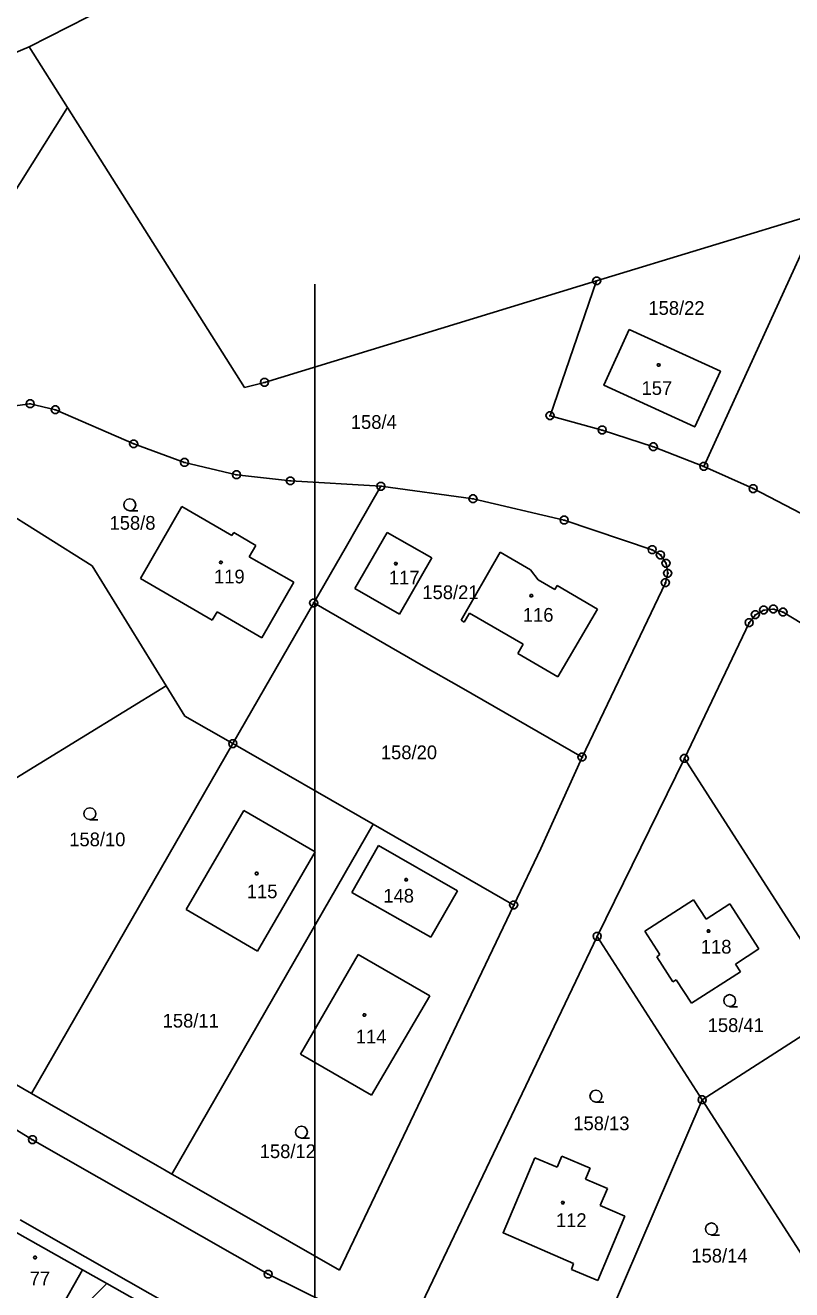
# Model space of a CAD drawing. Extents: x -780000 to -777378, y -1011169 to -1009297.
# Drawn here: x -779410.9 to -779316, y -1010124.6 to -1009967.9 of the extents above; entities that cross this region are included whole.
import ezdxf

# ---------------------------------------------------------------- set-up
doc = ezdxf.new("R2010")
doc.units = 0
for name, color, linetype in [('Default', 7, 'Continuous'), ('KLADY_ZMVM', 7, 'Continuous'), ('KN_HRANICE', 7, 'Continuous'), ('KN_KULTURY', 7, 'Continuous'), ('KN_PARCELY', 7, 'Continuous'), ('KN_SLUCKY', 7, 'Continuous')]:
    doc.layers.add(name, color=color, linetype=linetype)

# ---------------------------------------------------------------- blocks, each defined once
blk = doc.blocks.new('304')
at = {"layer": 'Default'}
blk.add_lwpolyline([(0, 0), (-0.38, 0.1), (-0.65, 0.37), (-0.75, 0.74), (-0.65, 1.11), (-0.38, 1.38), (-0.01, 1.48), (0.36, 1.38), (0.63, 1.11), (0.73, 0.73), (0.63, 0.35), (0.36, 0.08), (-0.02, -0.02), (0.98, -0.02)], dxfattribs=at)
blk = doc.blocks.new('105')
at = {"layer": 'Default'}
blk.add_line((-0.12, 0), (0.12, 0), dxfattribs=at)
blk.add_lwpolyline([(0.15, 0.48), (0.4, 0.3), (0.5, 0.01), (0.4, -0.28), (0.15, -0.46), (-0.16, -0.46), (-0.41, -0.28), (-0.51, 0.01), (-0.41, 0.3), (-0.16, 0.48), (0.15, 0.48)], dxfattribs=at)
blk = doc.blocks.new('402')
at = {"layer": 'Default'}
blk.add_lwpolyline([(0.09, 0.15), (0.18, 0), (0.09, -0.15), (-0.09, -0.15), (-0.18, 0), (-0.09, 0.15), (0.09, 0.15)], dxfattribs=at)

msp = doc.modelspace()

# ---------------------------------------------------------------- linework, layer by layer
at = {"layer": 'KLADY_ZMVM'}
msp.add_lwpolyline([(-779375, -1010000), (-779375, -1010500), (-779108.78, -1010500)], dxfattribs=at)
at = {"layer": 'KN_HRANICE'}
for p, q in [((-779410.38, -1009970.58), (-779357.43, -1009943.56)), ((-779490.5, -1010004.56), (-779410.38, -1009970.58)), ((-779410.38, -1009970.58), (-779405.63, -1009978.11)), ((-779430.36, -1010017.45), (-779405.63, -1009978.11)), ((-779383.71, -1010012.84), (-779405.63, -1009978.11)), ((-779340.12, -1009999.61), (-779312.49, -1009991.16)), ((-779326.85, -1010022.6), (-779312.49, -1009991.16)), ((-779381.24, -1010012.19), (-779340.12, -1009999.61)), ((-779345.89, -1010016.32), (-779340.12, -1009999.61)), ((-779383.71, -1010012.84), (-779381.24, -1010012.19)), ((-779413.4, -1010015.24), (-779410.26, -1010014.85)), ((-779410.26, -1010014.85), (-779407.15, -1010015.59)), ((-779407.15, -1010015.59), (-779397.45, -1010019.81)), ((-779345.89, -1010016.32), (-779339.43, -1010018.09)), ((-779339.43, -1010018.09), (-779333.1, -1010020.18)), ((-779397.45, -1010019.81), (-779391.16, -1010022.12)), ((-779326.85, -1010022.6), (-779333.1, -1010020.18)), ((-779391.16, -1010022.12), (-779384.71, -1010023.64)), ((-779402.59, -1010034.91), (-779421.04, -1010023.31)), ((-779384.71, -1010023.64), (-779378.05, -1010024.4)), ((-779326.85, -1010022.6), (-779320.74, -1010025.36)), ((-779378.05, -1010024.4), (-779366.83, -1010025.07)), ((-779369.72, -1010030.1), (-779366.83, -1010025.07)), ((-779366.83, -1010025.07), (-779355.43, -1010026.62)), ((-779320.74, -1010025.36), (-779314.79, -1010028.42)), ((-779355.43, -1010026.62), (-779344.13, -1010029.26)), ((-779391.47, -1010027.58), (-779396.61, -1010036.51)), ((-779385.28, -1010031.16), (-779391.47, -1010027.58)), ((-779371.1, -1010032.49), (-779369.72, -1010030.1)), ((-779333.23, -1010032.93), (-779344.13, -1010029.26)), ((-779385.04, -1010030.79), (-779385.28, -1010031.16)), ((-779382.33, -1010032.39), (-779385.04, -1010030.79)), ((-779370.06, -1010037.75), (-779366.05, -1010030.8)), ((-779366.05, -1010030.8), (-779360.55, -1010033.95)), ((-779383.14, -1010033.8), (-779382.33, -1010032.39)), ((-779375.15, -1010039.53), (-779371.1, -1010032.49)), ((-779352.07, -1010033.25), (-779356.91, -1010041.67)), ((-779348.33, -1010035.44), (-779352.07, -1010033.25)), ((-779332.22, -1010033.58), (-779333.23, -1010032.93)), ((-779393.43, -1010049.78), (-779402.59, -1010034.91)), ((-779377.61, -1010036.95), (-779383.14, -1010033.8)), ((-779360.55, -1010033.95), (-779364.55, -1010040.92)), ((-779331.53, -1010034.62), (-779332.22, -1010033.58)), ((-779331.32, -1010035.85), (-779331.53, -1010034.62)), ((-779396.61, -1010036.51), (-779387.72, -1010041.66)), ((-779347.35, -1010036.64), (-779348.33, -1010035.44)), ((-779345.3, -1010037.84), (-779347.35, -1010036.64)), ((-779331.61, -1010037.02), (-779331.32, -1010035.85)), ((-779381.6, -1010043.83), (-779377.61, -1010036.95)), ((-779364.55, -1010040.92), (-779370.06, -1010037.75)), ((-779345.02, -1010037.36), (-779345.3, -1010037.84)), ((-779340.01, -1010040.29), (-779345.02, -1010037.36)), ((-779341.93, -1010058.63), (-779331.61, -1010037.02)), ((-779385.17, -1010056.96), (-779375.15, -1010039.53)), ((-779375.15, -1010039.53), (-779361.56, -1010047.34)), ((-779387.72, -1010041.66), (-779387.12, -1010040.63)), ((-779387.12, -1010040.63), (-779381.6, -1010043.83)), ((-779356.52, -1010041.89), (-779355.87, -1010040.77)), ((-779355.87, -1010040.77), (-779349.23, -1010044.65)), ((-779344.91, -1010048.67), (-779340.01, -1010040.29)), ((-779321.24, -1010041.97), (-779320.47, -1010040.98)), ((-779320.47, -1010040.98), (-779319.43, -1010040.4)), ((-779319.43, -1010040.4), (-779318.23, -1010040.28)), ((-779318.23, -1010040.28), (-779317.04, -1010040.66)), ((-779317.04, -1010040.66), (-779310.89, -1010044.42)), ((-779356.91, -1010041.67), (-779356.52, -1010041.89)), ((-779329.26, -1010058.8), (-779321.24, -1010041.97)), ((-779349.23, -1010044.65), (-779349.88, -1010045.77)), ((-779349.88, -1010045.77), (-779344.91, -1010048.67)), ((-779361.56, -1010047.34), (-779356.91, -1010050.02)), ((-779437.34, -1010076.8), (-779393.43, -1010049.78)), ((-779391.11, -1010053.54), (-779393.43, -1010049.78)), ((-779356.91, -1010050.02), (-779341.93, -1010058.63)), ((-779385.17, -1010056.96), (-779391.11, -1010053.54)), ((-779410.1, -1010100.31), (-779385.17, -1010056.96)), ((-779385.17, -1010056.96), (-779367.78, -1010066.96)), ((-779341.93, -1010058.63), (-779347.05, -1010069.95)), ((-779340.06, -1010080.85), (-779329.26, -1010058.8)), ((-779329.26, -1010058.8), (-779314.44, -1010081.88)), ((-779390.94, -1010077.53), (-779383.8, -1010065.23)), ((-779383.8, -1010065.23), (-779374.99, -1010070.35)), ((-779392.71, -1010110.31), (-779367.78, -1010066.96)), ((-779367.78, -1010066.96), (-779350.39, -1010076.96)), ((-779370.44, -1010075.43), (-779367.14, -1010069.6)), ((-779367.14, -1010069.6), (-779357.34, -1010075.2)), ((-779374.99, -1010070.35), (-779382.13, -1010082.68)), ((-779350.39, -1010076.96), (-779347.05, -1010069.95)), ((-779360.65, -1010080.96), (-779370.44, -1010075.43)), ((-779357.34, -1010075.2), (-779360.65, -1010080.96)), ((-779371.98, -1010122.22), (-779350.39, -1010076.96)), ((-779334.15, -1010080.2), (-779328.11, -1010076.32)), ((-779328.11, -1010076.32), (-779326.54, -1010078.72)), ((-779326.54, -1010078.72), (-779323.64, -1010076.83)), ((-779323.64, -1010076.83), (-779320.02, -1010082.41)), ((-779382.13, -1010082.68), (-779390.94, -1010077.53)), ((-779332.28, -1010083.11), (-779334.15, -1010080.2)), ((-779362.17, -1010127.2), (-779340.06, -1010080.85)), ((-779327.06, -1010101.1), (-779340.06, -1010080.85)), ((-779376.78, -1010095.43), (-779369.65, -1010083.1)), ((-779369.65, -1010083.1), (-779360.78, -1010088.23)), ((-779332.67, -1010083.38), (-779332.28, -1010083.11)), ((-779330.69, -1010086.49), (-779332.67, -1010083.38)), ((-779320.02, -1010082.41), (-779322.93, -1010084.3)), ((-779322.31, -1010085.25), (-779328.37, -1010089.12)), ((-779322.93, -1010084.3), (-779322.31, -1010085.25)), ((-779330.27, -1010086.25), (-779330.69, -1010086.49)), ((-779328.37, -1010089.12), (-779330.27, -1010086.25)), ((-779360.78, -1010088.23), (-779368.02, -1010100.51)), ((-779309.39, -1010089.76), (-779327.06, -1010101.1)), ((-779433.43, -1010091.77), (-779409.97, -1010106.05)), ((-779368.02, -1010100.51), (-779376.78, -1010095.43)), ((-779342.01, -1010135.87), (-779327.06, -1010101.1)), ((-779327.06, -1010101.1), (-779310.76, -1010126.49)), ((-779409.97, -1010106.05), (-779380.8, -1010122.72)), ((-779347.76, -1010108.31), (-779345.01, -1010109.46)), ((-779345.01, -1010109.46), (-779344.43, -1010108.09)), ((-779344.43, -1010108.09), (-779340.92, -1010109.57)), ((-779340.92, -1010109.57), (-779341.5, -1010110.95)), ((-779341.5, -1010110.95), (-779338.78, -1010112.1)), ((-779338.78, -1010112.1), (-779339.67, -1010114.22)), ((-779339.67, -1010114.22), (-779336.61, -1010115.51)), ((-779336.61, -1010115.51), (-779339.97, -1010123.49)), ((-779412.49, -1010117.26), (-779403.77, -1010122.18)), ((-779403.77, -1010122.18), (-779400.78, -1010123.88)), ((-779380.8, -1010122.72), (-779356.88, -1010134.5)), ((-779343.25, -1010122.14), (-779342.99, -1010121.4)), ((-779339.97, -1010123.49), (-779343.25, -1010122.14)), ((-779415.89, -1010138.74), (-779400.78, -1010123.88)), ((-779394.14, -1010127.63), (-779400.78, -1010123.88))]:
    msp.add_line(p, q, dxfattribs=at)
msp.add_lwpolyline([(-779336.09, -1010005.63), (-779324.79, -1010010.8), (-779327.97, -1010017.71), (-779339.22, -1010012.55)], close=True, dxfattribs=at)
for points in [[(-779432.57, -1010087.39), (-779430.6, -1010088.52), (-779410.1, -1010100.31)], [(-779410.1, -1010100.31), (-779394.52, -1010109.27), (-779393.65, -1010109.77), (-779392.71, -1010110.31)], [(-779347.76, -1010108.31), (-779351.7, -1010117.58), (-779342.99, -1010121.4)], [(-779392.71, -1010110.31), (-779391.69, -1010110.89), (-779390.82, -1010111.39), (-779371.98, -1010122.22)]]:
    msp.add_lwpolyline(points, dxfattribs=at)
at = {"layer": 'KN_SLUCKY'}
for p, q in [((-779379.59, -1010134.15), (-779411.49, -1010115.98)), ((-779403.77, -1010122.18), (-779406.62, -1010127.23))]:
    msp.add_line(p, q, dxfattribs=at)

# ---------------------------------------------------------------- block references
at = {"layer": 'KN_KULTURY'}
for name, p in [('402', (-779332.44, -1010010.02)), ('304', (-779397.92, -1010028.1)), ('402', (-779386.65, -1010034.5)), ('402', (-779364.99, -1010034.65)), ('402', (-779348.21, -1010038.63)), ('304', (-779402.87, -1010066.38)), ('402', (-779382.22, -1010073.06)), ('402', (-779363.71, -1010073.83)), ('402', (-779326.27, -1010080.19)), ('304', (-779323.64, -1010089.54)), ('402', (-779368.88, -1010090.59)), ('304', (-779340.21, -1010101.38)), ('304', (-779376.66, -1010105.84)), ('402', (-779344.31, -1010113.85)), ('304', (-779325.89, -1010117.84)), ('402', (-779409.66, -1010120.65))]:
    msp.add_blockref(name, p, dxfattribs=at)
at = {"layer": 'KN_PARCELY'}
for p in [(-779340.12, -1009999.61), (-779381.24, -1010012.19), (-779410.26, -1010014.85), (-779407.15, -1010015.59), (-779345.89, -1010016.32), (-779339.43, -1010018.09), (-779397.45, -1010019.81), (-779333.1, -1010020.18), (-779391.16, -1010022.12), (-779326.85, -1010022.6), (-779384.71, -1010023.64), (-779378.05, -1010024.4), (-779366.83, -1010025.07), (-779320.74, -1010025.36), (-779355.43, -1010026.62), (-779344.13, -1010029.26), (-779333.23, -1010032.93), (-779332.22, -1010033.58), (-779331.53, -1010034.62), (-779331.61, -1010037.02), (-779331.32, -1010035.85), (-779375.15, -1010039.53), (-779318.23, -1010040.28), (-779320.47, -1010040.98), (-779319.43, -1010040.4), (-779317.04, -1010040.66), (-779321.24, -1010041.97), (-779385.17, -1010056.96), (-779341.93, -1010058.63), (-779329.26, -1010058.8), (-779350.39, -1010076.96), (-779340.06, -1010080.85), (-779327.06, -1010101.1), (-779409.97, -1010106.05), (-779380.8, -1010122.72)]:
    msp.add_blockref('105', p, dxfattribs=at)

# ---------------------------------------------------------------- texts
for s, p in [('158/22', (-779333.71, -1010003.82)), ('157', (-779334.56, -1010013.74)), ('158/4', (-779370.56, -1010017.95)), ('158/8', (-779400.44, -1010030.45)), ('119', (-779387.5, -1010037.1)), ('117', (-779365.85, -1010037.23)), ('158/21', (-779361.7, -1010039.05)), ('116', (-779349.26, -1010041.85)), ('158/20', (-779366.84, -1010058.89)), ('158/10', (-779405.43, -1010069.68)), ('115', (-779383.44, -1010076.12)), ('148', (-779366.53, -1010076.66)), ('118', (-779327.22, -1010082.98)), ('158/11', (-779393.86, -1010092.15)), ('158/41', (-779326.37, -1010092.7)), ('114', (-779369.94, -1010094.12)), ('158/13', (-779343.01, -1010104.87)), ('158/12', (-779381.84, -1010108.33)), ('112', (-779345.16, -1010116.87)), ('158/14', (-779328.39, -1010121.27)), ('77', (-779410.33, -1010124.09))]:
    msp.add_text(s, height=1.7, dxfattribs=at).set_placement(p)

doc.saveas('drawing.dxf')
